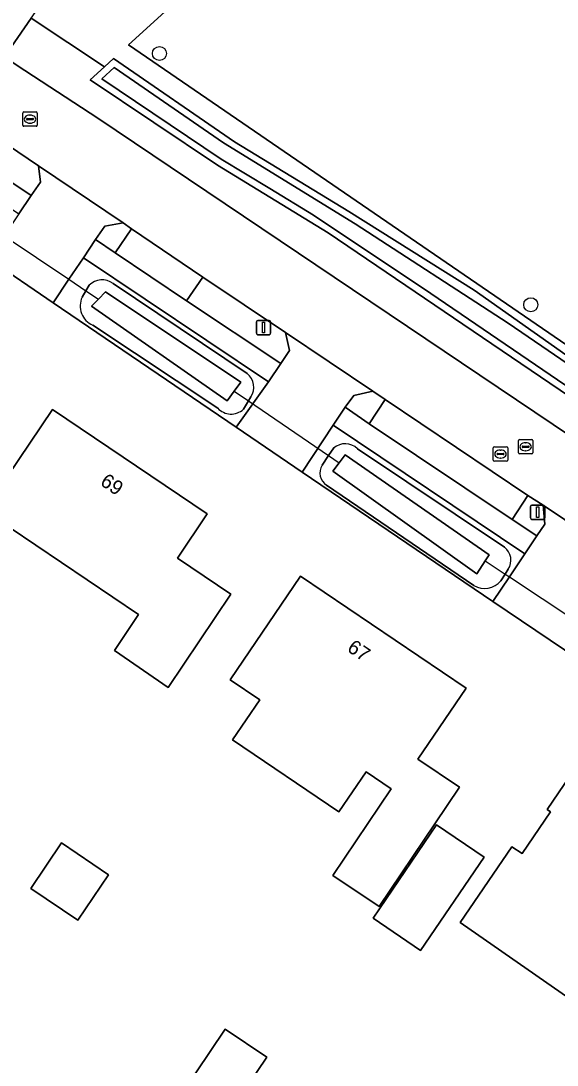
# Model space of a CAD drawing. Extents: x 163266 to 164362, y 381528 to 382286.
# Drawn here: x 164069.8 to 164107.1, y 381880.1 to 381952.8 of the extents above; entities that cross this region are included whole.
import ezdxf

# ---------------------------------------------------------------- set-up
doc = ezdxf.new("R2010")
doc.units = 0
for name, color, linetype in [('IMGEO_Berm_groen', 7, 'Continuous'), ('IMGEO_Boom', 7, 'Continuous'), ('IMGEO_Duiker', 7, 'Continuous'), ('IMGEO_Erf', 7, 'Continuous'), ('IMGEO_Gemengd_bos', 7, 'Continuous'), ('IMGEO_Groenvoorziening', 7, 'Continuous'), ('IMGEO_Hek', 7, 'Continuous'), ('IMGEO_Lichtmast', 7, 'Continuous'), ('IMGEO_Oever', 7, 'Continuous'), ('IMGEO_Pand', 7, 'Continuous'), ('IMGEO_Pand_nummerreeks', 7, 'Continuous'), ('IMGEO_Parkeervlak_open', 7, 'Continuous'), ('IMGEO_Rijbaan_lokaal_gesloten', 7, 'Continuous'), ('IMGEO_Rijbaan_lokaal_open', 7, 'Continuous'), ('IMGEO_Rioolput', 7, 'Continuous'), ('IMGEO_Voetpad_open', 7, 'Continuous'), ('IMGEO_Waterloop', 7, 'Continuous')]:
    doc.layers.add(name, color=color, linetype=linetype)

msp = doc.modelspace()

# ---------------------------------------------------------------- linework, layer by layer
at = {"layer": 'IMGEO_Berm_groen'}
msp.add_lwpolyline([(164056.601, 381949.974), (164070.497, 381940.685), (164071.129, 381941.615), (164071.004, 381942.736), (164065.865, 381946.197), (164061.218, 381949.327)], dxfattribs=at)
for points in [[(164077.47, 381938.353), (164076.894, 381938.776), (164075.618, 381938.533), (164074.966, 381937.619), (164076.349, 381936.688)], [(164082.456, 381934.995), (164081.317, 381933.329), (164087.869, 381928.971), (164088.481, 381929.862), (164088.207, 381931.121)], [(164095.138, 381926.463), (164094.292, 381927.044), (164092.97, 381926.746), (164092.362, 381925.914), (164094.038, 381924.774)], [(164106.138, 381919.092), (164105.091, 381919.758), (164103.985, 381918.094), (164105.707, 381916.947), (164106.259, 381917.774)]]:
    msp.add_lwpolyline(points, close=True, dxfattribs=at)
at = {"layer": 'IMGEO_Boom'}
for centre in [(164079.42, 381950.574), (164105.282, 381933.064)]:
    msp.add_circle(centre, 0.489, dxfattribs=at)
at = {"layer": 'IMGEO_Duiker'}
for points in [[(164066.937, 381939.004), (164067.78, 381938.436), (164068.61, 381937.875), (164073.114, 381934.835), (164074.3, 381934.035), (164075.168, 381933.449)], [(164084.624, 381927.036), (164085.618, 381926.358), (164091.204, 381922.553), (164091.936, 381922.055)], [(164102.111, 381915.215), (164103.501, 381914.294), (164103.793, 381914.1), (164112.84, 381908.105), (164113.19, 381907.874), (164114.308, 381907.133)]]:
    msp.add_lwpolyline(points, dxfattribs=at)
at = {"layer": 'IMGEO_Erf'}
msp.add_lwpolyline([(164111.638, 381906.317), (164102.64, 381912.377), (164089.369, 381921.4), (164084.755, 381924.537), (164072.016, 381933.198), (164067.524, 381936.259), (164066.482, 381936.995), (164058.637, 381942.16), (164057.727, 381942.206), (164054.039, 381939.756), (164049.868, 381936.862), (164032.571, 381923.999), (164015.233, 381909.058), (164004.845, 381900.164), (164005.371, 381899.132), (164022.324, 381887.777), (164023.517, 381887.015), (164027.504, 381884.396), (164030.999, 381881.988), (164041.078, 381875.19)], dxfattribs=at)
for points in [[(164067.221, 381918.72), (164071.973, 381925.759), (164082.746, 381918.496), (164080.672, 381915.393), (164084.393, 381912.897), (164080.025, 381906.386), (164076.282, 381908.96), (164077.971, 381911.463)], [(164095.567, 381899.327), (164093.809, 381900.509), (164091.926, 381897.711), (164084.517, 381902.737), (164086.409, 381905.527), (164084.348, 381906.924), (164089.242, 381914.141), (164100.782, 381906.341), (164097.42, 381901.382), (164100.317, 381899.436), (164098.603, 381896.888), (164094.724, 381891.125), (164091.505, 381893.291)], [(164103.966, 381895.294), (164104.675, 381894.812), (164106.651, 381897.723), (164106.42, 381897.88), (164108.402, 381900.798), (164107.91, 381901.133), (164108.146, 381901.48), (164116.394, 381895.878), (164116.157, 381895.524), (164115.66, 381895.855), (164108.286, 381885.008), (164108.781, 381884.662), (164108.541, 381884.318), (164100.362, 381889.998)], [(164098.729, 381896.819), (164102.047, 381894.558), (164097.616, 381888.058), (164094.298, 381890.319)], [(164073.728, 381890.167), (164070.474, 381892.375), (164072.599, 381895.559), (164075.877, 381893.335)], [(164071.982, 381873.221), (164073.933, 381876.115), (164077.88, 381873.455), (164083.999, 381882.571), (164086.893, 381880.62), (164078.141, 381867.642), (164075.209, 381869.587), (164070.543, 381862.663), (164056.896, 381871.859), (164062.238, 381879.787)]]:
    msp.add_lwpolyline(points, close=True, dxfattribs=at)
at = {"layer": 'IMGEO_Gemengd_bos'}
msp.add_lwpolyline([(164080.827, 381954.421), (164077.256, 381951.167), (164143.279, 381905.933), (164148.402, 381910.784), (164154.886, 381916.922), (164209.342, 381968.481)], dxfattribs=at)
at = {"layer": 'IMGEO_Groenvoorziening'}
for points in [[(164143.261, 381904.655), (164146.409, 381903.884), (164143.279, 381905.933), (164077.256, 381951.167), (164080.827, 381954.421), (164084.09, 381957.395), (164099.139, 381970.079), (164134.223, 382000), (164147.955, 382011.662), (164151.333, 382014.806), (164152.631, 382016.227), (164153.21, 382017.427), (164159.013, 382041.61), (164169.547, 382087.975), (164189.14, 382176.35)], [(164067.946, 381950.811), (164068.627, 381950.348), (164070.486, 381953.026), (164072.021, 381955.239), (164070.095, 381957.509), (164082.175, 381967.72)], [(164141.351, 381903.863), (164132.867, 381909.593), (164130.186, 381911.231), (164107.978, 381926.668), (164091.185, 381938.084), (164083.463, 381942.795), (164074.594, 381948.741), (164075.587, 381949.646), (164070.486, 381953.026), (164068.627, 381950.348), (164069.511, 381949.746), (164075.127, 381946.071), (164143.584, 381899.974), (164147.193, 381903.339)], [(164070.486, 381953.026), (164075.587, 381949.646), (164076.232, 381950.233), (164084.641, 381944.416), (164092.624, 381939.566), (164101.348, 381934.076), (164109.693, 381928.166), (164129.222, 381914.969), (164142.048, 381906.104)], [(164074.038, 381933.591), (164074.3, 381934.035), (164074.529, 381934.422)], [(164076.192, 381934.548), (164085.53, 381928.272)], [(164083.482, 381925.861), (164074.781, 381931.642)], [(164085.785, 381926.637), (164085.618, 381926.358), (164085.271, 381925.78)], [(164090.753, 381921.884), (164091.204, 381922.553), (164091.558, 381923.079)], [(164093.211, 381923.031), (164103.454, 381916.163)], [(164101.325, 381913.495), (164091.067, 381920.482)], [(164103.72, 381914.626), (164103.501, 381914.294), (164103.193, 381913.829)]]:
    msp.add_lwpolyline(points, dxfattribs=at)
for points in [[(164087.009, 381927.699), (164074.123, 381936.339), (164073.114, 381934.835), (164072.016, 381933.198), (164084.755, 381924.537)], [(164091.52, 381924.666), (164089.369, 381921.4), (164102.64, 381912.377), (164103.793, 381914.1), (164104.862, 381915.697)]]:
    msp.add_lwpolyline(points, close=True, dxfattribs=at)
for centre, radius, start, end in [((164075.433, 381933.527), 1.272, 53.36973, 135.29594), ((164075.348, 381932.974), 1.448, 154.78864, 246.94717), ((164084.761, 381927.315), 1.228, 326.48992, 51.23932), ((164084.416, 381926.699), 1.255, 221.89366, 312.92156), ((164092.358, 381922.153), 1.224, 45.82298, 130.85043), ((164091.639, 381921.346), 1.036, 148.74837, 236.49956), ((164102.757, 381915.251), 1.148, 327.03151, 52.6057), ((164102.062, 381914.766), 1.469, 239.91423, 320.36059)]:
    msp.add_arc(centre, radius, start, end, dxfattribs=at)
at = {"layer": 'IMGEO_Hek'}
msp.add_lwpolyline([(164143.279, 381905.933), (164077.256, 381951.167), (164080.827, 381954.421), (164084.09, 381957.395), (164099.139, 381970.079), (164134.223, 382000), (164147.955, 382011.662), (164151.333, 382014.806), (164152.631, 382016.227), (164153.21, 382017.427), (164159.013, 382041.61), (164169.547, 382087.975), (164189.14, 382176.35)], dxfattribs=at)
at = {"layer": 'IMGEO_Lichtmast'}
for p, q in [((164086.173, 381931.072), (164086.173, 381931.872)), ((164086.173, 381931.872), (164086.173, 381931.072)), ((164086.273, 381931.972), (164087.063, 381931.972)), ((164087.063, 381931.972), (164086.273, 381931.972)), ((164087.163, 381931.872), (164087.163, 381931.072)), ((164087.163, 381931.072), (164087.163, 381931.872)), ((164087.063, 381930.972), (164086.273, 381930.972)), ((164086.273, 381930.972), (164087.063, 381930.972)), ((164105.266, 381918.201), (164105.266, 381919.001)), ((164105.266, 381919.001), (164105.266, 381918.201)), ((164105.366, 381919.101), (164106.156, 381919.101)), ((164106.156, 381919.101), (164105.366, 381919.101)), ((164106.256, 381919.001), (164106.256, 381918.201)), ((164106.256, 381918.201), (164106.256, 381919.001)), ((164106.156, 381918.101), (164105.366, 381918.101)), ((164105.366, 381918.101), (164106.156, 381918.101))]:
    msp.add_line(p, q, dxfattribs=at)
for points in [[(164086.593, 381931.847), (164086.743, 381931.847), (164086.743, 381931.097), (164086.593, 381931.097), (164086.593, 381931.847)], [(164105.686, 381918.976), (164105.836, 381918.976), (164105.836, 381918.226), (164105.686, 381918.226), (164105.686, 381918.976)]]:
    msp.add_lwpolyline(points, dxfattribs=at)
for centre, start, end in [((164086.273, 381931.872), 90, 180), ((164086.273, 381931.872), 90, 180), ((164087.063, 381931.872), 0, 90), ((164087.063, 381931.872), 360, 90), ((164086.273, 381931.072), 180, 270), ((164086.273, 381931.072), 180, 270), ((164087.063, 381931.072), 270, 0), ((164087.063, 381931.072), 270, 0), ((164105.366, 381919.001), 90, 180), ((164105.366, 381919.001), 90, 180), ((164106.156, 381919.001), 0, 90), ((164106.156, 381919.001), 360, 90), ((164105.366, 381918.201), 180, 270), ((164105.366, 381918.201), 180, 270), ((164106.156, 381918.201), 270, 0), ((164106.156, 381918.201), 270, 0)]:
    msp.add_arc(centre, 0.1, start, end, dxfattribs=at)
at = {"layer": 'IMGEO_Oever'}
for points in [[(164101.348, 381934.076), (164092.624, 381939.566), (164084.641, 381944.416), (164076.232, 381950.233), (164075.587, 381949.646), (164074.594, 381948.741), (164083.463, 381942.795), (164091.185, 381938.084), (164107.978, 381926.668), (164130.186, 381911.231), (164132.867, 381909.593), (164141.351, 381903.863)], [(164074.529, 381934.422), (164074.3, 381934.035), (164074.038, 381933.591)], [(164085.53, 381928.272), (164076.192, 381934.548)], [(164142.048, 381906.104), (164129.222, 381914.969), (164109.693, 381928.166), (164101.348, 381934.076)], [(164074.781, 381931.642), (164083.482, 381925.861)], [(164085.271, 381925.78), (164085.618, 381926.358), (164085.785, 381926.637)], [(164091.558, 381923.079), (164091.204, 381922.553), (164090.753, 381921.884)], [(164103.454, 381916.163), (164093.211, 381923.031)], [(164091.067, 381920.482), (164101.325, 381913.495)], [(164103.193, 381913.829), (164103.501, 381914.294), (164103.72, 381914.626)]]:
    msp.add_lwpolyline(points, dxfattribs=at)
for points in [[(164076.275, 381949.596), (164083.876, 381944.337), (164093.056, 381938.703), (164103.712, 381931.789), (164126.378, 381916.288), (164142.044, 381905.506), (164142.494, 381905.04), (164142.772, 381904.51), (164142.79, 381904.329), (164142.675, 381904.088), (164142.521, 381903.994), (164142.239, 381903.983), (164142.121, 381904.006), (164141.797, 381904.151), (164138.552, 381906.357), (164133.137, 381910.014), (164130.459, 381911.65), (164124.494, 381915.797), (164109.256, 381926.388), (164098.323, 381933.836), (164090.142, 381939.306), (164087.107, 381941.157), (164083.733, 381943.216), (164075.402, 381948.801)], [(164075.67, 381933.97), (164085.092, 381927.669), (164084.624, 381927.036), (164084.138, 381926.377), (164074.696, 381932.957), (164075.168, 381933.449)], [(164092.347, 381922.6), (164102.386, 381915.643), (164102.111, 381915.215), (164101.531, 381914.311), (164091.493, 381921.467), (164091.936, 381922.055)]]:
    msp.add_lwpolyline(points, close=True, dxfattribs=at)
for centre, radius, start, end in [((164075.433, 381933.527), 1.272, 53.36973, 135.29594), ((164075.348, 381932.974), 1.448, 154.78864, 246.94717), ((164084.761, 381927.315), 1.228, 326.48992, 51.23932), ((164084.416, 381926.699), 1.255, 221.89366, 312.92156), ((164092.358, 381922.153), 1.224, 45.82298, 130.85043), ((164091.639, 381921.346), 1.036, 148.74837, 236.49956), ((164102.757, 381915.251), 1.148, 327.03151, 52.6057), ((164102.062, 381914.766), 1.469, 239.91423, 320.36059)]:
    msp.add_arc(centre, radius, start, end, dxfattribs=at)
at = {"layer": 'IMGEO_Pand'}
for points in [[(164082.746, 381918.496), (164071.973, 381925.759), (164067.221, 381918.72), (164077.971, 381911.463), (164076.282, 381908.96), (164080.025, 381906.386), (164084.393, 381912.897), (164080.672, 381915.393)], [(164084.348, 381906.924), (164086.409, 381905.527), (164084.517, 381902.737), (164091.926, 381897.711), (164093.809, 381900.509), (164095.567, 381899.327), (164091.505, 381893.291), (164094.724, 381891.125), (164098.603, 381896.888), (164100.317, 381899.436), (164097.42, 381901.382), (164100.782, 381906.341), (164089.242, 381914.141)], [(164115.66, 381895.855), (164116.157, 381895.524), (164116.394, 381895.878), (164108.146, 381901.48), (164107.91, 381901.133), (164108.402, 381900.798), (164106.42, 381897.88), (164106.651, 381897.723), (164104.675, 381894.812), (164103.966, 381895.294), (164100.362, 381889.998), (164108.541, 381884.318), (164108.781, 381884.662), (164108.286, 381885.008)], [(164102.047, 381894.558), (164098.729, 381896.819), (164094.298, 381890.319), (164097.616, 381888.058)], [(164070.474, 381892.375), (164073.728, 381890.167), (164075.877, 381893.335), (164072.599, 381895.559)], [(164070.543, 381862.663), (164075.209, 381869.587), (164078.141, 381867.642), (164086.893, 381880.62), (164083.999, 381882.571), (164077.88, 381873.455), (164073.933, 381876.115), (164071.982, 381873.221), (164062.238, 381879.787), (164056.896, 381871.859)]]:
    msp.add_lwpolyline(points, close=True, dxfattribs=at)
at = {"layer": 'IMGEO_Parkeervlak_open'}
for points in [[(164077.47, 381938.353), (164076.349, 381936.688), (164081.317, 381933.329), (164082.456, 381934.995)], [(164095.138, 381926.463), (164094.038, 381924.774), (164103.985, 381918.094), (164105.091, 381919.758)]]:
    msp.add_lwpolyline(points, close=True, dxfattribs=at)
at = {"layer": 'IMGEO_Rijbaan_lokaal_gesloten'}
msp.add_lwpolyline([(164184.975, 381865.791), (164187.087, 381867.645), (164141.791, 381898.302), (164143.584, 381899.974), (164075.127, 381946.071), (164069.511, 381949.746), (164068.627, 381950.348), (164065.865, 381946.197), (164071.004, 381942.736), (164076.894, 381938.776), (164077.47, 381938.353), (164082.456, 381934.995), (164088.207, 381931.121), (164094.292, 381927.044), (164095.138, 381926.463), (164105.091, 381919.758), (164106.138, 381919.092), (164116.624, 381912.049), (164116.907, 381911.823), (164121.876, 381908.482), (164130.517, 381902.698), (164140.684, 381895.83)], close=True, dxfattribs=at)
at = {"layer": 'IMGEO_Rijbaan_lokaal_open'}
for points in [[(164076.894, 381938.776), (164071.004, 381942.736), (164071.129, 381941.615), (164070.497, 381940.685), (164069.639, 381939.408), (164068.61, 381937.875), (164067.524, 381936.259), (164072.016, 381933.198), (164073.114, 381934.835), (164074.123, 381936.339), (164074.966, 381937.619), (164075.618, 381938.533)], [(164092.97, 381926.746), (164094.292, 381927.044), (164088.207, 381931.121), (164088.481, 381929.862), (164087.869, 381928.971), (164087.009, 381927.699), (164084.755, 381924.537), (164089.369, 381921.4), (164091.52, 381924.666), (164092.362, 381925.914)], [(164106.138, 381919.092), (164106.259, 381917.774), (164105.707, 381916.947), (164104.862, 381915.697), (164103.793, 381914.1), (164102.64, 381912.377), (164111.638, 381906.317), (164112.84, 381908.105), (164113.876, 381909.645), (164114.73, 381910.921), (164115.31, 381911.721), (164116.624, 381912.049)]]:
    msp.add_lwpolyline(points, close=True, dxfattribs=at)
at = {"layer": 'IMGEO_Rioolput'}
for p, q in [((164069.907, 381945.571), (164069.907, 381946.423)), ((164069.982, 381946.497), (164070.834, 381946.497)), ((164070.395, 381946.277), (164070.42, 381946.277)), ((164070.908, 381946.423), (164070.908, 381945.571)), ((164070.166, 381945.991), (164070.166, 381946.003)), ((164070.604, 381945.954), (164070.206, 381945.954)), ((164070.209, 381946.04), (164070.607, 381946.04)), ((164070.418, 381945.717), (164070.393, 381945.717)), ((164070.65, 381946.003), (164070.65, 381945.991)), ((164070.834, 381945.497), (164069.982, 381945.497)), ((164102.675, 381922.232), (164102.675, 381923.084)), ((164102.75, 381923.158), (164103.602, 381923.158)), ((164103.676, 381923.084), (164103.676, 381922.232)), ((164104.426, 381922.739), (164104.426, 381923.591)), ((164104.501, 381923.665), (164105.353, 381923.665)), ((164104.685, 381923.159), (164104.685, 381923.171)), ((164105.123, 381923.122), (164104.725, 381923.122)), ((164104.728, 381923.208), (164105.126, 381923.208)), ((164104.914, 381923.445), (164104.939, 381923.445)), ((164105.169, 381923.171), (164105.169, 381923.159)), ((164105.427, 381923.591), (164105.427, 381922.739)), ((164102.934, 381922.652), (164102.934, 381922.664)), ((164103.372, 381922.615), (164102.974, 381922.615)), ((164102.977, 381922.701), (164103.375, 381922.701)), ((164103.186, 381922.378), (164103.161, 381922.378)), ((164103.163, 381922.938), (164103.188, 381922.938)), ((164103.418, 381922.664), (164103.418, 381922.652)), ((164105.353, 381922.665), (164104.501, 381922.665)), ((164104.937, 381922.885), (164104.912, 381922.885)), ((164103.602, 381922.158), (164102.75, 381922.158))]:
    msp.add_line(p, q, dxfattribs=at)
for points in [[(164069.907, 381945.571), (164069.907, 381946.423)], [(164069.982, 381946.497), (164070.834, 381946.497)], [(164070.908, 381946.423), (164070.908, 381945.571)], [(164070.834, 381945.497), (164069.982, 381945.497)], [(164102.675, 381922.232), (164102.675, 381923.084)], [(164102.75, 381923.158), (164103.602, 381923.158)], [(164103.676, 381923.084), (164103.676, 381922.232)], [(164104.426, 381922.739), (164104.426, 381923.591)], [(164104.501, 381923.665), (164105.353, 381923.665)], [(164105.427, 381923.591), (164105.427, 381922.739)], [(164105.353, 381922.665), (164104.501, 381922.665)], [(164103.602, 381922.158), (164102.75, 381922.158)]]:
    msp.add_lwpolyline(points, dxfattribs=at)
for centre, radius, start, end in [((164069.984, 381946.421), 0.0765, 91.55205, 178.44795), ((164069.984, 381946.421), 0.0765, 91.55205, 178.44795), ((164070.832, 381946.421), 0.0765, 1.55205, 88.44795), ((164070.832, 381946.421), 0.0765, 1.55205, 88.44795), ((164069.984, 381945.573), 0.0765, 181.55205, 268.44795), ((164069.984, 381945.573), 0.0765, 181.55205, 268.44795), ((164070.206, 381946), 0.0403, 85.87752, 175.75265), ((164070.203, 381945.99), 0.0366, 178.93798, 274.71019), ((164070.607, 381945.997), 0.043, 264.86636, 352.45326), ((164070.611, 381946.002), 0.0386, 1.73085, 96.63898), ((164070.832, 381945.573), 0.0765, 271.55205, 358.44795), ((164070.832, 381945.573), 0.0765, 271.55205, 358.44795), ((164102.752, 381923.082), 0.0765, 91.55205, 178.44795), ((164102.752, 381923.082), 0.0765, 91.55205, 178.44795), ((164103.6, 381923.082), 0.0765, 1.55205, 88.44795), ((164103.6, 381923.082), 0.0765, 1.55205, 88.44795), ((164104.503, 381923.589), 0.0765, 91.55205, 178.44795), ((164104.503, 381923.589), 0.0765, 91.55205, 178.44795), ((164104.725, 381923.168), 0.0403, 85.87752, 175.75265), ((164104.722, 381923.158), 0.0366, 178.93798, 274.71019), ((164105.126, 381923.165), 0.043, 264.86636, 352.45326), ((164105.13, 381923.17), 0.0386, 1.73085, 96.63898), ((164105.351, 381923.589), 0.0765, 1.55205, 88.44795), ((164105.351, 381923.589), 0.0765, 1.55205, 88.44795), ((164102.974, 381922.661), 0.0403, 85.87752, 175.75265), ((164102.971, 381922.651), 0.0366, 178.93798, 274.71019), ((164103.375, 381922.658), 0.043, 264.86636, 352.45326), ((164103.379, 381922.663), 0.0386, 1.73085, 96.63898), ((164104.503, 381922.741), 0.0765, 181.55205, 268.44795), ((164104.503, 381922.741), 0.0765, 181.55205, 268.44795), ((164105.351, 381922.741), 0.0765, 271.55205, 358.44795), ((164105.351, 381922.741), 0.0765, 271.55205, 358.44795), ((164102.752, 381922.234), 0.0765, 181.55205, 268.44795), ((164102.752, 381922.234), 0.0765, 181.55205, 268.44795), ((164103.6, 381922.234), 0.0765, 271.55205, 358.44795), ((164103.6, 381922.234), 0.0765, 271.55205, 358.44795)]:
    msp.add_arc(centre, radius, start, end, dxfattribs=at)
for centre, major_axis, ratio, start_param, end_param in [((164070.394, 381945.997), (-0.387, 0.002), 0.722429, 4.712389, 7.853982), ((164070.419, 381945.997), (-0.39, 0.002), 0.717154, 1.570796, 4.712389), ((164104.913, 381923.165), (-0.387, 0.002), 0.722429, 4.712389, 7.853982), ((164104.938, 381923.165), (-0.39, 0.002), 0.717154, 1.570796, 4.712389), ((164103.162, 381922.658), (-0.387, 0.002), 0.722429, 4.712389, 7.853982), ((164103.187, 381922.658), (-0.39, 0.002), 0.717154, 1.570796, 4.712389)]:
    msp.add_ellipse(centre, major_axis=major_axis, ratio=ratio, start_param=start_param, end_param=end_param, dxfattribs=at)
at = {"layer": 'IMGEO_Voetpad_open'}
msp.add_lwpolyline([(164057.617, 381947.446), (164069.639, 381939.408), (164070.497, 381940.685), (164056.601, 381949.974)], dxfattribs=at)
for points in [[(164081.317, 381933.329), (164076.349, 381936.688), (164074.966, 381937.619), (164074.123, 381936.339), (164087.009, 381927.699), (164087.869, 381928.971)], [(164094.038, 381924.774), (164092.362, 381925.914), (164091.52, 381924.666), (164104.862, 381915.697), (164105.707, 381916.947), (164103.985, 381918.094)]]:
    msp.add_lwpolyline(points, close=True, dxfattribs=at)
at = {"layer": 'IMGEO_Waterloop'}
for points in [[(164076.275, 381949.596), (164075.402, 381948.801), (164083.733, 381943.216), (164087.107, 381941.157), (164090.142, 381939.306), (164098.323, 381933.836), (164109.256, 381926.388), (164124.494, 381915.797), (164130.459, 381911.65), (164133.137, 381910.014), (164138.552, 381906.357), (164141.797, 381904.151), (164142.121, 381904.006), (164142.239, 381903.983), (164142.521, 381903.994), (164142.675, 381904.088), (164142.79, 381904.329), (164142.772, 381904.51), (164142.494, 381905.04), (164142.044, 381905.506), (164126.378, 381916.288), (164103.712, 381931.789), (164093.056, 381938.703), (164083.876, 381944.337)], [(164075.67, 381933.97), (164075.168, 381933.449), (164074.696, 381932.957), (164084.138, 381926.377), (164084.624, 381927.036), (164085.092, 381927.669)], [(164092.347, 381922.6), (164091.936, 381922.055), (164091.493, 381921.467), (164101.531, 381914.311), (164102.111, 381915.215), (164102.386, 381915.643)]]:
    msp.add_lwpolyline(points, close=True, dxfattribs=at)

# ---------------------------------------------------------------- texts
at = {"layer": 'IMGEO_Pand_nummerreeks'}
for s, rotation, p in [('69', 326.01214, (164075.227, 381920.55)), ('67', 325.94339, (164092.43, 381908.969))]:
    msp.add_text(s, height=1, rotation=rotation, dxfattribs=at).set_placement(p)

doc.saveas('drawing.dxf')
